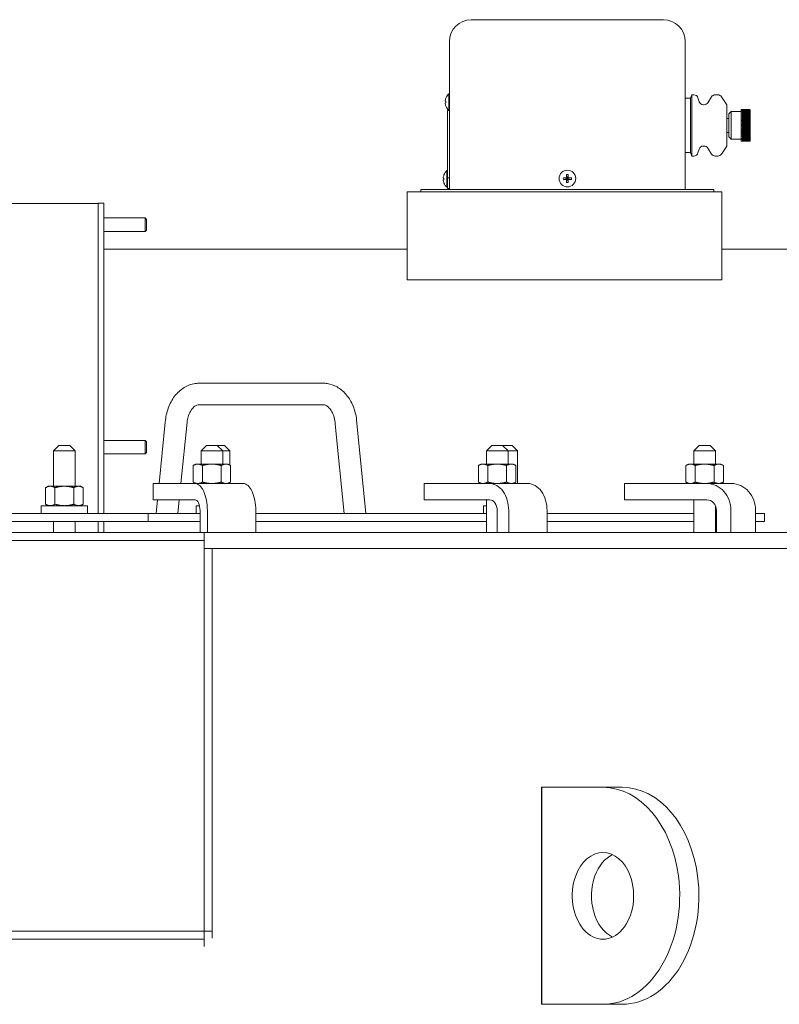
# Model space of a CAD drawing. Header units: inches. Extents: x 1 to 669, y 0 to 417.
# Tile 291 of 317: x 570 to 587, y 254 to 277. Entities that reach past the tile are written whole.
import ezdxf

# ---------------------------------------------------------------- set-up
doc = ezdxf.new("R2010")
doc.units = ezdxf.units.IN
doc.header["$LTSCALE"] = 12
doc.header["$MEASUREMENT"] = 0
doc.layers.get('0').update_dxf_attribs({"linetype": 'CONTINUOUS'})
for name, color, linetype in [('1', 7, 'CONTINUOUS'), ('FGR-Removed', 7, 'CONTINUOUS'), ('X', 1, 'CONTINUOUS')]:
    doc.layers.add(name, color=color, linetype=linetype)

msp = doc.modelspace()

# ---------------------------------------------------------------- linework, layer by layer
at = {"lineweight": 0}
for p, q in [((573.75292, 268.58582), (576.61244, 268.58582)), ((573.80213, 268.09069), (576.6573, 268.09069)), ((577.41029, 267.74136), (577.62426, 265.58826)), ((572.86155, 266.27576), (573.00236, 267.69264)), ((573.36155, 266.27576), (573.50236, 267.69264)), ((576.91997, 267.64391), (577.12426, 265.58826)), ((570.55159, 267.15076), (570.42659, 267.02576)), ((570.55159, 267.15076), (570.80159, 267.15076)), ((570.80159, 267.15076), (570.92659, 267.02576)), ((573.95, 267.15076), (573.825, 267.02576)), ((573.95, 267.15076), (574.2, 267.15076)), ((574.2, 267.15076), (574.36725, 267.15076)), ((574.2, 267.15076), (574.325, 267.02576)), ((574.36725, 267.15076), (574.49225, 267.02576)), ((580.52415, 267.15076), (580.39915, 267.02576)), ((580.52415, 267.15076), (580.77415, 267.15076)), ((580.77415, 267.15076), (580.99225, 267.15076)), ((580.77415, 267.15076), (580.89915, 267.02576)), ((580.99225, 267.15076), (581.11725, 267.02576)), ((585.30359, 267.15076), (585.17859, 267.02576)), ((585.30359, 267.15076), (585.55359, 267.15076)), ((585.55359, 267.15076), (585.67859, 267.02576)), ((570.92659, 267.02576), (570.42659, 267.02576)), ((570.42659, 266.21326), (570.42659, 267.02576)), ((570.92659, 266.21326), (570.92659, 267.02576)), ((574.325, 267.02576), (573.825, 267.02576)), ((573.825, 266.72376), (573.825, 267.02576)), ((574.49225, 267.02576), (574.325, 267.02576)), ((574.325, 266.72376), (574.325, 267.02576)), ((574.49225, 266.69937), (574.49225, 267.02576)), ((580.89915, 267.02576), (580.39915, 267.02576)), ((580.39915, 266.72376), (580.39915, 267.02576)), ((581.11725, 267.02576), (580.89915, 267.02576)), ((580.89915, 266.72376), (580.89915, 267.02576)), ((581.11725, 266.27576), (581.11725, 267.02576)), ((585.67859, 267.02576), (585.17859, 267.02576)), ((585.17859, 266.72376), (585.17859, 267.02576)), ((585.67859, 266.72376), (585.67859, 267.02576)), ((573.7, 266.72376), (573.64199, 266.69026)), ((573.64199, 266.69026), (573.64199, 266.30925)), ((573.75024, 266.72376), (573.7, 266.72376)), ((574.075, 266.72376), (573.75024, 266.72376)), ((573.85849, 266.69026), (573.85849, 266.30925)), ((574.39976, 266.72376), (574.075, 266.72376)), ((574.2915, 266.69026), (574.2915, 266.30925)), ((574.45, 266.72376), (574.39976, 266.72376)), ((574.45, 266.72376), (574.50801, 266.69026)), ((574.50801, 266.69026), (574.50801, 266.30925)), ((580.27415, 266.72376), (580.21614, 266.69026)), ((580.21614, 266.69026), (580.21614, 266.30925)), ((580.32439, 266.72376), (580.27415, 266.72376)), ((580.64915, 266.72376), (580.32439, 266.72376)), ((580.43265, 266.69026), (580.43265, 266.30925)), ((580.97391, 266.72376), (580.64915, 266.72376)), ((580.86566, 266.69026), (580.86566, 266.30925)), ((581.02415, 266.72376), (580.97391, 266.72376)), ((581.02415, 266.72376), (581.08217, 266.69026)), ((581.08217, 266.69026), (581.08217, 266.30925)), ((585.05359, 266.72376), (584.99558, 266.69026)), ((584.99558, 266.69026), (584.99558, 266.30925)), ((585.10383, 266.72376), (585.05359, 266.72376)), ((585.42859, 266.72376), (585.10383, 266.72376)), ((585.21208, 266.69026), (585.21208, 266.30925)), ((585.75335, 266.72376), (585.42859, 266.72376)), ((585.6451, 266.69026), (585.6451, 266.30925)), ((585.80359, 266.72376), (585.75335, 266.72376)), ((585.80359, 266.72376), (585.8616, 266.69026)), ((585.8616, 266.69026), (585.8616, 266.30925)), ((570.30162, 266.21326), (570.24361, 266.17976)), ((570.24361, 265.79875), (570.24361, 266.17976)), ((570.35186, 266.21326), (570.30162, 266.21326)), ((570.67662, 266.21326), (570.35186, 266.21326)), ((570.46012, 265.79875), (570.46012, 266.17976)), ((571.00138, 266.21326), (570.67662, 266.21326)), ((570.89313, 265.79875), (570.89313, 266.17976)), ((571.05162, 266.21326), (571.00138, 266.21326)), ((571.05162, 266.21326), (571.10964, 266.17976)), ((571.10964, 265.79875), (571.10964, 266.17976)), ((573.68837, 266.27576), (572.72364, 266.27576)), ((572.72364, 266.27576), (572.72364, 265.90076)), ((573.7, 266.27576), (573.64199, 266.30925)), ((573.68837, 266.27576), (574.80212, 266.27576)), ((574.45, 266.27576), (574.50801, 266.30925)), ((574.49225, 266.27576), (574.49225, 266.30015)), ((580.47238, 266.27576), (578.96977, 266.27576)), ((578.96977, 266.27576), (578.96977, 266.04508)), ((580.27415, 266.27576), (580.21614, 266.30925)), ((580.47238, 266.27576), (581.35626, 266.27576)), ((581.02415, 266.27576), (581.08217, 266.30925)), ((585.47897, 266.27576), (583.58558, 266.27576)), ((583.58558, 266.27576), (583.58558, 265.90076)), ((585.05359, 266.27576), (584.99558, 266.30925)), ((585.47897, 266.27576), (586.04646, 266.27576)), ((585.80359, 266.27576), (585.8616, 266.30925)), ((572.72364, 265.90076), (573.68837, 265.90076)), ((572.79323, 265.58826), (572.82429, 265.90076)), ((573.29323, 265.58826), (573.32429, 265.90076)), ((579.08308, 265.90076), (580.47238, 265.90076)), ((580.39915, 265.15076), (580.39915, 265.90076)), ((583.58558, 265.90076), (585.47897, 265.90076)), ((585.17859, 265.15076), (585.17859, 265.90076)), ((571.20812, 265.76526), (570.14512, 265.76526)), ((570.14512, 265.76526), (570.14512, 265.58826)), ((570.30162, 265.76526), (570.24361, 265.79875)), ((571.05162, 265.76526), (571.10964, 265.79875)), ((571.20812, 265.76526), (571.20812, 265.58826)), ((573.78926, 265.76526), (573.71075, 265.76526)), ((573.71075, 265.76526), (573.71075, 265.58826)), ((580.39915, 265.76526), (580.33575, 265.76526)), ((580.33575, 265.76526), (580.33575, 265.58826)), ((585.67859, 265.15076), (585.67859, 265.7617)), ((568.20875, 265.58826), (572.60456, 265.58826)), ((573.80186, 265.58826), (572.60456, 265.58826)), ((572.60456, 265.40076), (572.60456, 265.58826)), ((573.80186, 265.65076), (573.80186, 265.15076)), ((573.97211, 265.15076), (573.97211, 265.65076)), ((575.08587, 265.65076), (575.08587, 265.15076)), ((578.23308, 265.58826), (575.08587, 265.58826)), ((580.39915, 265.58826), (579.08308, 265.58826)), ((580.64915, 265.65076), (580.64915, 265.15076)), ((580.91432, 265.15076), (580.91432, 265.65076)), ((581.7982, 265.65076), (581.7982, 265.15076)), ((585.17859, 265.58826), (581.7982, 265.58826)), ((585.70173, 265.58826), (585.67859, 265.58826)), ((585.70173, 265.65076), (585.70173, 265.15076)), ((586.03585, 265.15076), (586.03585, 265.65076)), ((586.60334, 265.65076), (586.60334, 265.15076)), ((586.8094, 265.58826), (586.60334, 265.58826)), ((586.8094, 265.40076), (586.8094, 265.58826)), ((572.60456, 265.40076), (568.20875, 265.40076)), ((570.42659, 265.15076), (570.42659, 265.40076)), ((570.92659, 265.15076), (570.92659, 265.40076)), ((572.60456, 265.40076), (573.80186, 265.40076)), ((575.08587, 265.40076), (578.23308, 265.40076)), ((579.08308, 265.40076), (580.39915, 265.40076)), ((581.7982, 265.40076), (585.17859, 265.40076)), ((585.67859, 265.40076), (585.70173, 265.40076)), ((586.60334, 265.40076), (586.8094, 265.40076)), ((550.64625, 265.15076), (573.89625, 265.15076)), ((573.89625, 264.96326), (573.89625, 265.15076)), ((578.23308, 265.15076), (573.89625, 265.15076)), ((589.67448, 265.15076), (579.08308, 265.15076)), ((573.89625, 264.96326), (550.64625, 264.96326)), ((573.89625, 255.96326), (573.89625, 264.96326)), ((573.89625, 264.77576), (574.08375, 264.77576)), ((574.08375, 264.77576), (574.08375, 255.96326)), ((574.08375, 264.77576), (578.23308, 264.77576)), ((579.08308, 264.77576), (589.67448, 264.77576)), ((550.64625, 255.96326), (573.89625, 255.96326)), ((573.89625, 255.96326), (574.08375, 255.96326)), ((573.89625, 255.77577), (573.89625, 255.96326)), ((574.08375, 255.96326), (574.08375, 255.7962)), ((573.89625, 255.77577), (550.64625, 255.77577)), ((573.89625, 255.60949), (573.89625, 255.77577)), ((581.67124, 254.27576), (583.0867, 254.27576)), ((583.52864, 254.27576), (583.0867, 254.27576))]:
    msp.add_line(p, q, dxfattribs=at)
msp.add_line((581.67124, 257.23258), (581.67124, 254.27576))
for centre, major_axis, ratio, start_param, end_param in [((573.77753, 268.33826), (-0.04874, 0.2452), 0.70022527, -0.13828485, -0.10326615), ((573.77753, 268.33826), (0.04874, -0.2452), 0.70022527, -0.20852437, -0.13828485), ((577.16513, 267.69264), (0.24501, 0.04968), 0.19490504, -0.01974916, -0.01600006), ((577.16513, 267.69264), (-0.24501, -0.04968), 0.19490504, -0.02571614, -0.01974916), ((573.68837, 265.65076), (0, 0.625), 0.4539905, -1.57079633, 0), ((580.47238, 265.65076), (0, 0.625), 0.70710678, -1.57079633, 0), ((585.47897, 265.65076), (0, 0.625), 0.89100652, -1.57079633, 0), ((583.52864, 256.77576), (0, 1), 0.70710678, 1.09637249, 2.82376895), ((583.0867, 256.77576), (0, -2.5), 0.70710678, 0, 1.75455922)]:
    msp.add_ellipse(centre, major_axis=major_axis, ratio=ratio, start_param=start_param, end_param=end_param, dxfattribs=at)
at = {"lineweight": 0, "extrusion": (3.91276e-16, -1.1819e-31, -1)}
msp.add_ellipse((574.80212, 265.65076), major_axis=(0, 0.625), ratio=0.4539905, start_param=0, end_param=1.57079633, dxfattribs=at)
at = {"lineweight": 0, "extrusion": (2.51215e-16, 2.9573e-33, -1)}
msp.add_ellipse((581.35626, 265.65076), major_axis=(0, 0.625), ratio=0.70710678, start_param=0, end_param=1.57079633, dxfattribs=at)
at = {"lineweight": 0, "extrusion": (2.99048e-16, -4.90945e-32, -1)}
msp.add_ellipse((586.04646, 265.65076), major_axis=(0, 0.625), ratio=0.89100652, start_param=0, end_param=1.57079633, dxfattribs=at)
at = {"lineweight": 0, "extrusion": (2.44548e-16, -2.45647e-32, -1)}
msp.add_ellipse((573.68837, 265.65076), major_axis=(0, 0.25), ratio=0.4539905, start_param=0, end_param=1.57079633, dxfattribs=at)
at = {"lineweight": 0, "extrusion": (3.14018e-16, -5.79331e-32, -1)}
msp.add_ellipse((580.47238, 265.65076), major_axis=(0, 0.25), ratio=0.70710678, start_param=0, end_param=1.57079633, dxfattribs=at)
at = {"lineweight": 0, "extrusion": (2.49206e-16, 1.74427e-34, -1)}
msp.add_ellipse((585.47897, 265.65076), major_axis=(0, 0.25), ratio=0.89100652, start_param=0, end_param=1.57079633, dxfattribs=at)
at = {"lineweight": 0, "extrusion": (3.14018e-16, -1.40987e-33, -1)}
msp.add_ellipse((583.0867, 256.77576), major_axis=(0, -1), ratio=0.70710678, start_param=4.23796514, end_param=8.32840548, dxfattribs=at)
at = {"lineweight": 0, "extrusion": (2.51215e-16, 0, -1)}
msp.add_ellipse((583.52864, 256.77576), major_axis=(0, 2.5), ratio=0.70710678, start_param=1.38703343, end_param=3.14159265, dxfattribs=at)
at = {"lineweight": 0}
for points, knots in [([(573.00236, 267.69264), (573.01113, 267.80195), (573.03413, 267.91077), (573.10606, 268.11146), (573.1561, 268.20587), (573.27853, 268.36725), (573.35279, 268.43649), (573.51352, 268.53537), (573.60165, 268.56797), (573.70957, 268.583), (573.72815, 268.58476), (573.74675, 268.58567)], [0, 0, 0, 0, 0.32967676, 0.32967676, 0.6615162, 0.6615162, 0.99330168, 0.99330168, 1.30864488, 1.30864488, 1.37373518, 1.37373518, 1.37373518, 1.37373518]), ([(576.60919, 268.58567), (576.61944, 268.58618), (576.6297, 268.58643), (576.6708, 268.58643), (576.7017, 268.58414), (576.81165, 268.56777), (576.88982, 268.54018), (577.03294, 268.45895), (577.09941, 268.40401), (577.21896, 268.26947), (577.27188, 268.18639), (577.35619, 268.001), (577.38718, 267.89536), (577.40634, 267.77225), (577.40844, 267.75692), (577.41027, 267.74155)], [0, 0, 0, 0, 0.03586469, 0.03586469, 0.14364348, 0.14364348, 0.42391221, 0.42391221, 0.70950971, 0.70950971, 1.0207974, 1.0207974, 1.35075024, 1.35075024, 1.39741351, 1.39741351, 1.39741351, 1.39741351]), ([(573.78966, 268.0913), (573.76971, 268.09325), (573.75063, 268.091), (573.70828, 268.07449), (573.68598, 268.06152), (573.63516, 268.01696), (573.60584, 267.98143), (573.56011, 267.90111), (573.54174, 267.85825), (573.51643, 267.77448), (573.50775, 267.73397), (573.50236, 267.69264)], [0, 0, 0, 0, 0.190178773, 0.190178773, 0.349455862, 0.349455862, 0.537876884, 0.537876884, 0.693052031, 0.693052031, 0.819877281, 0.819877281, 0.819877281, 0.819877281]), ([(576.91995, 267.6442), (576.91628, 267.69746), (576.90716, 267.75043), (576.87997, 267.84723), (576.86155, 267.89236), (576.82002, 267.96789), (576.79652, 267.99953), (576.75044, 268.04706), (576.72752, 268.06362), (576.6867, 268.0848), (576.66874, 268.08968), (576.6521, 268.0913)], [0, 0, 0, 0, 0.160805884, 0.160805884, 0.321053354, 0.321053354, 0.477551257, 0.477551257, 0.632594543, 0.632594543, 0.791232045, 0.791232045, 0.791232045, 0.791232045])]:
    msp.add_open_spline(points, degree=3, knots=knots, dxfattribs=at)
for points in [[(573.75024, 266.72376), (573.7, 266.72376), (573.64199, 266.69026)], [(573.85849, 266.69026), (573.80048, 266.72376), (573.75024, 266.72376)], [(574.075, 266.72376), (573.97452, 266.72376), (573.85849, 266.69026)], [(574.2915, 266.69026), (574.17548, 266.72376), (574.075, 266.72376)], [(574.39976, 266.72376), (574.34952, 266.72376), (574.2915, 266.69026)], [(574.50801, 266.69026), (574.45, 266.72376), (574.39976, 266.72376)], [(580.32439, 266.72376), (580.27415, 266.72376), (580.21614, 266.69026)], [(580.43265, 266.69026), (580.37463, 266.72376), (580.32439, 266.72376)], [(580.64915, 266.72376), (580.54867, 266.72376), (580.43265, 266.69026)], [(580.86566, 266.69026), (580.74963, 266.72376), (580.64915, 266.72376)], [(580.97391, 266.72376), (580.92367, 266.72376), (580.86566, 266.69026)], [(581.08217, 266.69026), (581.02415, 266.72376), (580.97391, 266.72376)], [(585.10383, 266.72376), (585.05359, 266.72376), (584.99558, 266.69026)], [(585.21208, 266.69026), (585.15407, 266.72376), (585.10383, 266.72376)], [(585.42859, 266.72376), (585.32811, 266.72376), (585.21208, 266.69026)], [(585.6451, 266.69026), (585.52907, 266.72376), (585.42859, 266.72376)], [(585.75335, 266.72376), (585.70311, 266.72376), (585.6451, 266.69026)], [(585.8616, 266.69026), (585.80359, 266.72376), (585.75335, 266.72376)], [(570.35186, 266.21326), (570.30162, 266.21326), (570.24361, 266.17976)], [(570.46012, 266.17976), (570.40211, 266.21326), (570.35186, 266.21326)], [(570.67662, 266.21326), (570.57614, 266.21326), (570.46012, 266.17976)], [(570.89313, 266.17976), (570.77711, 266.21326), (570.67662, 266.21326)], [(571.00138, 266.21326), (570.95114, 266.21326), (570.89313, 266.17976)], [(571.10964, 266.17976), (571.05162, 266.21326), (571.00138, 266.21326)], [(573.64199, 266.30925), (573.7, 266.27576), (573.75024, 266.27576)], [(573.75024, 266.27576), (573.80048, 266.27576), (573.85849, 266.30925)], [(573.85849, 266.30925), (573.97452, 266.27576), (574.075, 266.27576)], [(574.075, 266.27576), (574.17548, 266.27576), (574.2915, 266.30925)], [(574.2915, 266.30925), (574.34952, 266.27576), (574.39976, 266.27576)], [(574.39976, 266.27576), (574.45, 266.27576), (574.50801, 266.30925)], [(580.21614, 266.30925), (580.27415, 266.27576), (580.32439, 266.27576)], [(580.32439, 266.27576), (580.37463, 266.27576), (580.43265, 266.30925)], [(580.43265, 266.30925), (580.54867, 266.27576), (580.64915, 266.27576)], [(580.64915, 266.27576), (580.74963, 266.27576), (580.86566, 266.30925)], [(580.86566, 266.30925), (580.92367, 266.27576), (580.97391, 266.27576)], [(580.97391, 266.27576), (581.02415, 266.27576), (581.08217, 266.30925)], [(584.99558, 266.30925), (585.05359, 266.27576), (585.10383, 266.27576)], [(585.10383, 266.27576), (585.15407, 266.27576), (585.21208, 266.30925)], [(585.21208, 266.30925), (585.32811, 266.27576), (585.42859, 266.27576)], [(585.42859, 266.27576), (585.52907, 266.27576), (585.6451, 266.30925)], [(585.6451, 266.30925), (585.70311, 266.27576), (585.75335, 266.27576)], [(585.75335, 266.27576), (585.80359, 266.27576), (585.8616, 266.30925)], [(570.24361, 265.79875), (570.30162, 265.76526), (570.35186, 265.76526)], [(570.35186, 265.76526), (570.40211, 265.76526), (570.46012, 265.79875)], [(570.46012, 265.79875), (570.57614, 265.76526), (570.67662, 265.76526)], [(570.67662, 265.76526), (570.77711, 265.76526), (570.89313, 265.79875)], [(570.89313, 265.79875), (570.95114, 265.76526), (571.00138, 265.76526)], [(571.00138, 265.76526), (571.05162, 265.76526), (571.10964, 265.79875)]]:
    msp.add_rational_spline(points, [1, 1.0379548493, 1], degree=2, dxfattribs=at)
at = {"layer": '1', "lineweight": 0}
for p, q in [((578.96977, 266.04508), (578.96977, 265.90076)), ((578.96977, 265.90076), (579.08308, 265.90076)), ((579.08308, 265.58826), (578.23308, 265.58826)), ((578.23308, 265.40076), (579.08308, 265.40076)), ((579.08308, 265.15076), (578.23308, 265.15076)), ((578.23308, 264.77576), (579.08308, 264.77576))]:
    msp.add_line(p, q, dxfattribs=at)
at = {"layer": 'FGR-Removed', "lineweight": 0}
for p, q in [((583.0867, 259.27576), (581.67124, 259.27576)), ((583.52864, 259.27576), (583.0867, 259.27576)), ((583.0867, 259.27576), (583.52864, 259.27576))]:
    msp.add_line(p, q, dxfattribs=at)
at = {"layer": 'FGR-Removed'}
msp.add_line((581.67124, 259.27576), (581.67124, 257.23258), dxfattribs=at)
at = {"layer": 'FGR-Removed', "lineweight": 0}
for centre, major_axis, start_param, end_param in [((583.0867, 256.77576), (0, -2.5), 1.75455922, 3.14159265), ((583.0867, 256.77576), (0, -1), 2.04522017, 4.23796514), ((583.52864, 256.77576), (0, 1), 0.3178237, 1.09637249)]:
    msp.add_ellipse(centre, major_axis=major_axis, ratio=0.70710678, start_param=start_param, end_param=end_param, dxfattribs=at)
at = {"layer": 'FGR-Removed', "lineweight": 0, "extrusion": (2.51215e-16, 0, -1)}
msp.add_ellipse((583.52864, 256.77576), major_axis=(0, 2.5), ratio=0.70710678, start_param=0, end_param=1.38703343, dxfattribs=at)
at = {"layer": 'FGR-Removed', "lineweight": 0, "extrusion": (3.14018e-16, -1.40987e-33, -1)}
msp.add_ellipse((583.0867, 256.77576), major_axis=(0, -1), ratio=0.70710678, start_param=2.04522017, end_param=4.23796514, dxfattribs=at)
at = {"layer": 'FGR-Removed', "lineweight": 0, "extrusion": (-3.22824e-16, 1.66579e-17, -1)}
msp.add_ellipse((583.52864, 256.77576), major_axis=(0, -1), ratio=0.70710678, start_param=2.04522017, end_param=2.82376895, dxfattribs=at)
at = {"layer": 'X', "lineweight": 0}
for p, q in [((580.05125, 276.96326), (584.48125, 276.96326)), ((579.55125, 273.05326), (579.55125, 276.46326)), ((584.98125, 276.46326), (584.98125, 273.05326)), ((579.53696, 275.25526), (579.53696, 274.87126)), ((579.55125, 275.25526), (579.53696, 275.25526)), ((585.10625, 275.15216), (585.13626, 275.23216)), ((585.13626, 274.52716), (585.13626, 275.23216)), ((585.13626, 275.23216), (585.18057, 275.23216)), ((585.67388, 275.23216), (585.73447, 275.23216)), ((579.45088, 275.08362), (579.46756, 275.08221)), ((579.46756, 275.04431), (579.45088, 275.0429)), ((579.46756, 275.15604), (579.46698, 275.1565)), ((584.98125, 275.15216), (585.10625, 275.15216)), ((585.10625, 274.52716), (585.10625, 275.15216)), ((585.30386, 275.07361), (585.27595, 275.1622)), ((585.39924, 275.00366), (585.41878, 275.00366)), ((585.50317, 275.05001), (585.58949, 275.1858)), ((585.93772, 275.00366), (585.81822, 275.18681)), ((585.93772, 274.05066), (585.93772, 275.00366)), ((579.46698, 274.97001), (579.46756, 274.97048)), ((579.50625, 274.86774), (579.50625, 274.68024)), ((579.50625, 274.86774), (579.55094, 274.86774)), ((579.55125, 274.87126), (579.53696, 274.87126)), ((579.55125, 274.87099), (579.55024, 274.87053)), ((579.55117, 274.80224), (579.55125, 274.80224)), ((585.98825, 274.79145), (586.04095, 274.84416)), ((585.98825, 274.52716), (585.98825, 274.79145)), ((586.04095, 274.52716), (586.04095, 274.84416)), ((586.04095, 274.84416), (586.27325, 274.84416)), ((586.27325, 274.52716), (586.27325, 274.89366)), ((586.27325, 274.89366), (586.29375, 274.89366)), ((586.29375, 274.89362), (586.29375, 274.89366)), ((586.29375, 274.89362), (586.45625, 274.89362)), ((586.29375, 274.8921), (586.29375, 274.89289)), ((586.45625, 274.89289), (586.29375, 274.89289)), ((586.29375, 274.8921), (586.45625, 274.8921)), ((586.29375, 274.88989), (586.29375, 274.88833)), ((586.45625, 274.88989), (586.29375, 274.88989)), ((586.29375, 274.88833), (586.45625, 274.88833)), ((586.29375, 274.88233), (586.29375, 274.88467)), ((586.45625, 274.88467), (586.29375, 274.88467)), ((586.29375, 274.88233), (586.45625, 274.88233)), ((586.29375, 274.87414), (586.29375, 274.87723)), ((586.45625, 274.87723), (586.29375, 274.87723)), ((586.29375, 274.87414), (586.45625, 274.87414)), ((586.29375, 274.86764), (586.29375, 274.86382)), ((586.45625, 274.86764), (586.29375, 274.86764)), ((586.29375, 274.86382), (586.45625, 274.86382)), ((586.29375, 274.85141), (586.29375, 274.85595)), ((586.45625, 274.85595), (586.29375, 274.85595)), ((586.29375, 274.85141), (586.45625, 274.85141)), ((586.29375, 274.83701), (586.29375, 274.84223)), ((586.45625, 274.84223), (586.29375, 274.84223)), ((586.29375, 274.83701), (586.45625, 274.83701)), ((586.29375, 274.8207), (586.29375, 274.82657)), ((586.45625, 274.82657), (586.29375, 274.82657)), ((586.29375, 274.8207), (586.45625, 274.8207)), ((586.29375, 274.80257), (586.29375, 274.80907)), ((586.45625, 274.80907), (586.29375, 274.80907)), ((586.29375, 274.80257), (586.45625, 274.80257)), ((586.29375, 274.78275), (586.29375, 274.78982)), ((586.45625, 274.78982), (586.29375, 274.78982)), ((586.29375, 274.78275), (586.45625, 274.78275)), ((586.29375, 274.76896), (586.29375, 274.76136)), ((586.45625, 274.76896), (586.29375, 274.76896)), ((586.29375, 274.76136), (586.45625, 274.76136)), ((586.29375, 274.74661), (586.29375, 274.73852)), ((586.45625, 274.74661), (586.29375, 274.74661)), ((586.46294, 274.76076), (586.47796, 274.76076)), ((586.46739, 274.7809), (586.47796, 274.7809)), ((586.46993, 274.79947), (586.47796, 274.79947)), ((586.47171, 274.81636), (586.47796, 274.81636)), ((586.47305, 274.83147), (586.47796, 274.83147)), ((586.47412, 274.84471), (586.47796, 274.84471)), ((586.47501, 274.85598), (586.47796, 274.85598)), ((586.47576, 274.86523), (586.47796, 274.86523)), ((586.47641, 274.87239), (586.47796, 274.87239)), ((586.47698, 274.87743), (586.47796, 274.87743)), ((586.4775, 274.8803), (586.47796, 274.8803)), ((586.47798, 274.881), (586.47796, 274.881)), ((586.48125, 274.18566), (586.48125, 274.86866)), ((579.50625, 274.68024), (579.50625, 273.51037)), ((585.10625, 273.90216), (585.10625, 274.52716)), ((585.13626, 273.82216), (585.13626, 274.52716)), ((585.93772, 274.68957), (585.98825, 274.68957)), ((585.98825, 274.26287), (585.98825, 274.52716)), ((586.04095, 274.21016), (586.04095, 274.52716)), ((586.27325, 274.16066), (586.27325, 274.52716)), ((586.29375, 274.73919), (586.47796, 274.73919)), ((586.29375, 274.73852), (586.45625, 274.73852)), ((586.29375, 274.7229), (586.29375, 274.71437)), ((586.45625, 274.7229), (586.29375, 274.7229)), ((586.29375, 274.7163), (586.47796, 274.7163)), ((586.29375, 274.71437), (586.45625, 274.71437)), ((586.29375, 274.69799), (586.29375, 274.68908)), ((586.45625, 274.69799), (586.29375, 274.69799)), ((586.29375, 274.69226), (586.47796, 274.69226)), ((586.29375, 274.68908), (586.45625, 274.68908)), ((586.29375, 274.67202), (586.29375, 274.66278)), ((586.45625, 274.67202), (586.29375, 274.67202)), ((586.29375, 274.66719), (586.47796, 274.66719)), ((586.29375, 274.66278), (586.45625, 274.66278)), ((586.29375, 274.64516), (586.29375, 274.63565)), ((586.45625, 274.64516), (586.29375, 274.64516)), ((586.29375, 274.64126), (586.47796, 274.64126)), ((586.29375, 274.63565), (586.45625, 274.63565)), ((586.29375, 274.61757), (586.29375, 274.60785)), ((586.45625, 274.61757), (586.29375, 274.61757)), ((586.29375, 274.61462), (586.47796, 274.61462)), ((586.29375, 274.60785), (586.45625, 274.60785)), ((586.29375, 274.58942), (586.29375, 274.57955)), ((586.45625, 274.58942), (586.29375, 274.58942)), ((586.29375, 274.58745), (586.47796, 274.58745)), ((586.29375, 274.57955), (586.45625, 274.57955)), ((586.29375, 274.5609), (586.29375, 274.55093)), ((586.45625, 274.5609), (586.29375, 274.5609)), ((586.29375, 274.55991), (586.47796, 274.55991)), ((586.29375, 274.55093), (586.45625, 274.55093)), ((586.29375, 274.53216), (586.29375, 274.52716)), ((586.45625, 274.53216), (586.29375, 274.53216)), ((586.29375, 274.52716), (586.29375, 274.52216)), ((586.29375, 274.52216), (586.45625, 274.52216)), ((586.47796, 274.53216), (586.45625, 274.53216)), ((586.45625, 274.52216), (586.47796, 274.52216)), ((585.93772, 274.36475), (585.98825, 274.36475)), ((586.29375, 274.50339), (586.29375, 274.49342)), ((586.45625, 274.50339), (586.29375, 274.50339)), ((586.29375, 274.49441), (586.47796, 274.49441)), ((586.29375, 274.49342), (586.45625, 274.49342)), ((586.29375, 274.47477), (586.29375, 274.46489)), ((586.45625, 274.47477), (586.29375, 274.47477)), ((586.29375, 274.46687), (586.47796, 274.46687)), ((586.29375, 274.46489), (586.45625, 274.46489)), ((586.29375, 274.44647), (586.29375, 274.43675)), ((586.45625, 274.44647), (586.29375, 274.44647)), ((586.29375, 274.43969), (586.47796, 274.43969)), ((586.29375, 274.43675), (586.45625, 274.43675)), ((586.29375, 274.41867), (586.29375, 274.40916)), ((586.45625, 274.41867), (586.29375, 274.41867)), ((586.29375, 274.41306), (586.47796, 274.41306)), ((586.29375, 274.40916), (586.45625, 274.40916)), ((586.29375, 274.39154), (586.29375, 274.3823)), ((586.45625, 274.39154), (586.29375, 274.39154)), ((586.29375, 274.38713), (586.47796, 274.38713)), ((586.29375, 274.3823), (586.45625, 274.3823)), ((586.29375, 274.35633), (586.29375, 274.36524)), ((586.45625, 274.36524), (586.29375, 274.36524)), ((586.29375, 274.36206), (586.47796, 274.36206)), ((586.29375, 274.35633), (586.45625, 274.35633)), ((586.29375, 274.33994), (586.29375, 274.33142)), ((586.45625, 274.33994), (586.29375, 274.33994)), ((586.29375, 274.33801), (586.47796, 274.33801)), ((586.29375, 274.33142), (586.45625, 274.33142)), ((586.29375, 274.3158), (586.29375, 274.30771)), ((586.45625, 274.3158), (586.29375, 274.3158)), ((586.29375, 274.31513), (586.47796, 274.31513)), ((586.29375, 274.30771), (586.45625, 274.30771)), ((586.29375, 274.28536), (586.29375, 274.29296)), ((586.45625, 274.29296), (586.29375, 274.29296)), ((586.46294, 274.29355), (586.47796, 274.29355)), ((585.98825, 274.26287), (586.04095, 274.21016)), ((586.04095, 274.21016), (586.27325, 274.21016)), ((586.27325, 274.16066), (586.29375, 274.16066)), ((586.29375, 274.28536), (586.45625, 274.28536)), ((586.29375, 274.26449), (586.29375, 274.27156)), ((586.45625, 274.27156), (586.29375, 274.27156)), ((586.29375, 274.26449), (586.45625, 274.26449)), ((586.29375, 274.24525), (586.29375, 274.25174)), ((586.45625, 274.25174), (586.29375, 274.25174)), ((586.29375, 274.24525), (586.45625, 274.24525)), ((586.29375, 274.23362), (586.29375, 274.22774)), ((586.45625, 274.23362), (586.29375, 274.23362)), ((586.29375, 274.22774), (586.45625, 274.22774)), ((586.29375, 274.21208), (586.29375, 274.21731)), ((586.45625, 274.21731), (586.29375, 274.21731)), ((586.29375, 274.21208), (586.45625, 274.21208)), ((586.29375, 274.19836), (586.29375, 274.2029)), ((586.45625, 274.2029), (586.29375, 274.2029)), ((586.29375, 274.19836), (586.45625, 274.19836)), ((586.29375, 274.1905), (586.29375, 274.18667)), ((586.45625, 274.1905), (586.29375, 274.1905)), ((586.29375, 274.18667), (586.45625, 274.18667)), ((586.29375, 274.18017), (586.29375, 274.17708)), ((586.45625, 274.18017), (586.29375, 274.18017)), ((586.29375, 274.17708), (586.45625, 274.17708)), ((586.29375, 274.17198), (586.29375, 274.16965)), ((586.45625, 274.17198), (586.29375, 274.17198)), ((586.29375, 274.16965), (586.45625, 274.16965)), ((586.29375, 274.16599), (586.29375, 274.16442)), ((586.45625, 274.16599), (586.29375, 274.16599)), ((586.29375, 274.16442), (586.45625, 274.16442)), ((586.29375, 274.16143), (586.29375, 274.16221)), ((586.45625, 274.16221), (586.29375, 274.16221)), ((586.29375, 274.16143), (586.45625, 274.16143)), ((586.29375, 274.16066), (586.29375, 274.16069)), ((586.29375, 274.16069), (586.45625, 274.16069)), ((586.46739, 274.27342), (586.47796, 274.27342)), ((586.46993, 274.25485), (586.47796, 274.25485)), ((586.47171, 274.23795), (586.47796, 274.23795)), ((586.47305, 274.22284), (586.47796, 274.22284)), ((586.47412, 274.20961), (586.47796, 274.20961)), ((586.47501, 274.19833), (586.47796, 274.19833)), ((586.47576, 274.18909), (586.47796, 274.18909)), ((586.47641, 274.18192), (586.47796, 274.18192)), ((586.47698, 274.17689), (586.47796, 274.17689)), ((586.4775, 274.17401), (586.47796, 274.17401)), ((586.47796, 274.17331), (586.47798, 274.17331)), ((584.98125, 273.90216), (585.10625, 273.90216)), ((585.10625, 273.90216), (585.13626, 273.82216)), ((585.30386, 273.9807), (585.27595, 273.89211)), ((585.39924, 274.05066), (585.41878, 274.05066)), ((585.50317, 274.0043), (585.58949, 273.86851)), ((585.93772, 274.05066), (585.81822, 273.86751)), ((585.13626, 273.82216), (585.18057, 273.82216)), ((585.67388, 273.82216), (585.73447, 273.82216)), ((579.42256, 273.38604), (579.42198, 273.3865)), ((579.49196, 273.48526), (579.49196, 273.10126)), ((579.50625, 273.48526), (579.49196, 273.48526)), ((579.50625, 273.51037), (579.50625, 273.32287)), ((582.2473, 273.39604), (582.256, 273.31351)), ((582.28519, 273.39604), (582.2765, 273.31351)), ((579.40588, 273.31362), (579.42256, 273.31221)), ((579.42256, 273.27431), (579.40588, 273.2729)), ((579.42198, 273.20001), (579.42256, 273.20048)), ((579.50625, 273.32287), (579.50625, 273.07156)), ((579.55125, 273.32287), (579.50625, 273.32287)), ((582.17346, 273.32221), (582.256, 273.31351)), ((582.17346, 273.28431), (582.256, 273.29301)), ((582.24588, 273.32362), (582.256, 273.31351)), ((582.256, 273.29301), (582.24588, 273.2829)), ((582.2473, 273.21048), (582.256, 273.29301)), ((582.2765, 273.31351), (582.256, 273.31351)), ((582.256, 273.29301), (582.256, 273.31351)), ((582.256, 273.29301), (582.2765, 273.29301)), ((582.2765, 273.31351), (582.28661, 273.32362)), ((582.35903, 273.32221), (582.2765, 273.31351)), ((582.2765, 273.31351), (582.2765, 273.29301)), ((582.28661, 273.2829), (582.2765, 273.29301)), ((582.28519, 273.21048), (582.2765, 273.29301)), ((582.35903, 273.28431), (582.2765, 273.29301)), ((585.82875, 272.99326), (578.57875, 272.99326)), ((578.57875, 272.99326), (578.57875, 272.82826)), ((579.14125, 273.05326), (578.89125, 273.05326)), ((578.89125, 272.99326), (578.89125, 273.05326)), ((579.14125, 273.05326), (585.39125, 273.05326)), ((579.50625, 273.10126), (579.49196, 273.10126)), ((579.55125, 273.07156), (579.50625, 273.07156)), ((585.64125, 273.05326), (585.39125, 273.05326)), ((585.64125, 273.05326), (585.64125, 272.99326)), ((585.82875, 272.99326), (585.82875, 272.82826)), ((571.45175, 272.72576), (562.27125, 272.72576)), ((571.45175, 272.72576), (571.45175, 265.58826)), ((571.45175, 272.72576), (571.45325, 272.72576)), ((571.45325, 272.73826), (571.45325, 272.72576)), ((571.58775, 272.73826), (571.45325, 272.73826)), ((571.45325, 272.72576), (571.45325, 272.66596)), ((571.58775, 272.73826), (571.58775, 265.58826)), ((578.57875, 270.96726), (578.57875, 272.82826)), ((585.82875, 270.96726), (585.82875, 272.82826)), ((571.45175, 272.66596), (571.45325, 272.66596)), ((571.45325, 272.64576), (571.45175, 272.64576)), ((571.45325, 272.66596), (571.45325, 272.64576)), ((571.45325, 272.64576), (571.45325, 265.58826)), ((572.5357, 272.39451), (571.58775, 272.39451)), ((572.5357, 272.39451), (572.5357, 272.08201)), ((572.56875, 272.36146), (572.5357, 272.39451)), ((572.56875, 272.36146), (572.56875, 272.11506)), ((572.5357, 272.08201), (571.58775, 272.08201)), ((572.56875, 272.11506), (572.5357, 272.08201)), ((578.57875, 271.67306), (571.58775, 271.67306)), ((593.13875, 271.67306), (585.82875, 271.67306)), ((585.82875, 270.96726), (578.57875, 270.96726)), ((572.5357, 267.26951), (571.58775, 267.26951)), ((572.5357, 267.26951), (572.5357, 266.95701)), ((572.56875, 267.23646), (572.5357, 267.26951)), ((572.56875, 267.23646), (572.56875, 266.99006)), ((572.5357, 266.95701), (571.58775, 266.95701)), ((572.56875, 266.99006), (572.5357, 266.95701)), ((571.45175, 265.40076), (571.45175, 265.15076)), ((571.45325, 265.40076), (571.45325, 265.15076)), ((571.58775, 265.40076), (571.58775, 265.15076))]:
    msp.add_line(p, q, dxfattribs=at)
msp.add_circle((582.26625, 273.30326), 0.192, dxfattribs=at)
for centre, radius, start, end in [((580.05125, 276.46326), 0.5, 90, 180), ((584.48125, 276.46326), 0.5, 360, 90), ((579.70325, 275.06326), 0.254, 130.895446, 158.462474), ((585.18057, 275.13216), 0.1, 17.485039, 90), ((585.67388, 275.13216), 0.1, 90, 147.557974), ((585.73447, 275.13216), 0.1, 33.125424, 90), ((585.39924, 275.10366), 0.1, 197.485039, 270), ((585.41878, 275.10366), 0.1, 270, 327.557974), ((579.70325, 275.06326), 0.254, 201.537526, 229.104554), ((579.58125, 274.80224), 0.075, 114.422667, 119.151664), ((586.45624, 274.86862), 0.025, 29.67996, 89.999035), ((586.45625, 274.86866), 0.025, 0, 29.590649), ((585.856, 274.52716), 0.62198, 359.539403, 0.460597), ((586.45624, 274.18569), 0.025, 270.000965, 330.32004), ((586.45625, 274.18566), 0.025, 330.409351, 360), ((585.18057, 273.92216), 0.1, 270, 342.514961), ((585.39924, 273.95066), 0.1, 90, 162.514961), ((585.41878, 273.95066), 0.1, 32.442026, 90), ((585.67388, 273.92216), 0.1, 212.442026, 270), ((585.73447, 273.92216), 0.1, 270, 326.874576), ((579.65825, 273.29326), 0.254, 130.895446, 158.462474), ((579.65825, 273.29326), 0.254, 201.537526, 229.104554)]:
    msp.add_arc(centre, radius, start, end, dxfattribs=at)
at = {"layer": 'X', "lineweight": 0, "extrusion": (2.47534e-16, -1.37462e-19, -1)}
for centre in [(579.70316, 275.06326), (579.65816, 273.29326)]:
    msp.add_ellipse(centre, major_axis=(0, 0.254), ratio=0.99643124, start_param=-1.49054704, end_param=-1.19685708, dxfattribs=at)
at = {"layer": 'X', "lineweight": 0, "extrusion": (2.49485e-16, 2.17222e-18, -1)}
for centre in [(579.70316, 275.06326), (579.65816, 273.29326)]:
    msp.add_ellipse(centre, major_axis=(0, 0.254), ratio=0.99643124, start_param=-1.94473558, end_param=-1.65104562, dxfattribs=at)
at = {"layer": 'X', "lineweight": 0}
for centre, major_axis, ratio, start_param, end_param in [((579.65605, 275.06326), (0, -0.24257), 0.77945276, -1.64899168, -1.49260097), ((586.45624, 274.86718), (-0.025, 0), 0.99691733, -2.62357965, -1.57081317), ((586.45624, 274.86364), (-0.025, 0), 0.98768834, -2.62357965, -1.57081317), ((586.45624, 274.85802), (-0.025, 0), 0.97236992, -2.62357965, -1.57081317), ((586.45624, 274.85037), (-0.025, 0), 0.95105652, -2.62357965, -1.57081317), ((586.45624, 274.84072), (-0.025, 0), 0.92387953, -2.62357965, -1.57081317), ((586.45624, 274.82914), (-0.025, 0), 0.89100652, -2.62357965, -1.57081317), ((586.45624, 274.81569), (-0.025, 0), 0.85264016, -2.62357965, -1.57081317), ((586.45624, 274.80047), (-0.025, 0), 0.80901699, -2.62357965, -1.57081317), ((586.45624, 274.78356), (-0.025, 0), 0.76040597, -2.62357965, -1.57081317), ((586.45624, 274.76508), (-0.025, 0), 0.70710678, -2.62357965, -1.57081317), ((586.45624, 274.74512), (-0.025, 0), 0.64944805, -2.62357965, -1.57081317), ((585.85624, 274.88033), (0.62174, -0.00042), 0.07845908, -0.00798935, 0.00809463), ((585.85624, 274.87706), (0.62174, -0.00042), 0.15643443, -0.00793605, 0.00814792), ((585.85624, 274.87163), (0.62174, -0.00043), 0.23344531, -0.00788141, 0.00820257), ((585.85624, 274.86408), (0.62174, -0.00044), 0.30901693, -0.00782466, 0.00825931), ((585.85624, 274.85445), (0.62174, -0.00045), 0.38268335, -0.00776494, 0.00831904), ((585.85624, 274.84281), (0.62174, -0.00047), 0.4539904, -0.00770119, 0.00838279), ((585.85624, 274.82922), (0.62174, -0.00049), 0.52249845, -0.00763211, 0.00845186), ((585.85624, 274.81376), (0.62174, -0.00051), 0.58778512, -0.00755604, 0.00852794), ((585.85624, 274.79654), (0.62174, -0.00055), 0.6494479, -0.00747073, 0.00861325), ((585.85624, 274.77766), (0.62174, -0.00059), 0.70710662, -0.00737313, 0.00871084), ((585.85624, 274.75723), (0.62174, -0.00064), 0.7604058, -0.00725886, 0.00882512), ((586.45624, 274.72382), (-0.025, 0), 0.58778525, -2.62357965, -1.57081317), ((586.45624, 274.70131), (-0.025, 0), 0.52249856, -2.62357965, -1.57081317), ((586.45624, 274.67773), (-0.025, 0), 0.4539905, -2.62357965, -1.57081317), ((586.45624, 274.65321), (-0.025, 0), 0.38268343, -2.62357965, -1.57081317), ((586.45624, 274.62792), (-0.025, 0), 0.30901699, -2.62357965, -1.57081317), ((586.45624, 274.60201), (-0.025, 0), 0.23344536, -2.62357965, -1.57081317), ((586.45624, 274.57564), (-0.025, 0), 0.15643447, -2.62357965, -1.57081317), ((586.45624, 274.54896), (-0.025, 0), 0.0784591, -2.62357965, -1.57081317), ((585.85624, 274.73539), (0.62174, -0.00071), 0.80901681, -0.00712139, 0.00896259), ((585.85624, 274.71226), (0.62174, -0.0008), 0.85263997, -0.00695051, 0.00913346), ((585.85624, 274.68799), (0.62174, -0.00092), 0.89100632, -0.00672928, 0.00935469), ((585.85624, 274.66273), (0.62174, -0.00109), 0.92387933, -0.00642723, 0.00965675), ((585.85624, 274.63663), (0.62174, -0.00135), 0.9510563, -0.00598351, 0.01010047), ((585.85624, 274.60986), (0.62174, -0.00178), 0.9723697, -0.00525601, 0.01082797), ((585.85624, 274.58258), (0.62174, -0.00266), 0.98768812, -0.00381902, 0.01226496), ((585.85624, 274.55495), (0.62172, -0.0053), 0.99691711, 0.00045643, 0.01654041), ((586.45624, 274.50535), (0.025, 0), 0.0784591, -1.57077951, -0.51801299), ((586.45624, 274.47868), (0.025, 0), 0.15643447, -1.57077951, -0.51801299), ((586.45624, 274.45231), (0.025, 0), 0.23344536, -1.57077951, -0.51801299), ((586.45624, 274.42639), (0.025, 0), 0.30901699, -1.57077951, -0.51801299), ((586.45624, 274.4011), (0.025, 0), 0.38268343, -1.57077951, -0.51801299), ((586.45624, 274.37659), (0.025, 0), 0.4539905, -1.57077951, -0.51801299), ((586.45624, 274.35301), (0.025, 0), 0.52249856, -1.57077951, -0.51801299), ((586.45624, 274.33049), (0.025, 0), 0.58778525, -1.57077951, -0.51801299), ((586.45624, 274.3092), (0.025, 0), 0.64944805, -1.57077951, -0.51801299), ((585.85624, 274.49936), (0.62172, 0.0053), 0.99691711, -0.01654041, -0.00045643), ((585.85624, 274.47174), (0.62174, 0.00266), 0.98768812, -0.01226487, 0.00381911), ((585.85624, 274.44446), (0.62174, 0.00178), 0.9723697, -0.01082791, 0.00525607), ((585.85624, 274.41769), (0.62174, 0.00135), 0.9510563, -0.01010047, 0.00598351), ((585.85624, 274.39159), (0.62174, 0.00109), 0.92387933, -0.00965675, 0.00642723), ((585.85624, 274.36633), (0.62174, 0.00092), 0.89100632, -0.00935469, 0.00672929), ((585.85624, 274.34206), (0.62174, 0.0008), 0.85263997, -0.00913346, 0.00695051), ((585.85624, 274.31893), (0.62174, 0.00071), 0.80901681, -0.00896259, 0.00712139), ((585.85624, 274.29708), (0.62174, 0.00064), 0.7604058, -0.00882512, 0.00725886), ((586.45624, 274.28924), (0.025, 0), 0.70710678, -1.57077951, -0.51801299), ((586.45624, 274.27075), (0.025, 0), 0.76040597, -1.57077951, -0.51801299), ((586.45624, 274.25384), (0.025, 0), 0.80901699, -1.57077951, -0.51801299), ((586.45624, 274.23862), (0.025, 0), 0.85264016, -1.57077951, -0.51801299), ((586.45624, 274.22518), (0.025, 0), 0.89100652, -1.57077951, -0.51801299), ((586.45624, 274.2136), (0.025, 0), 0.92387953, -1.57077951, -0.51801299), ((586.45624, 274.20395), (0.025, 0), 0.95105652, -1.57077951, -0.51801299), ((586.45624, 274.19629), (0.025, 0), 0.97236992, -1.57077951, -0.51801299), ((586.45624, 274.19068), (0.025, 0), 0.98768834, -1.57077951, -0.51801299), ((586.45624, 274.18714), (0.025, 0), 0.99691733, -1.57077951, -0.51801299), ((585.85624, 274.27666), (0.62174, 0.00059), 0.70710662, -0.00871084, 0.00737313), ((585.85624, 274.25778), (0.62174, 0.00055), 0.6494479, -0.00861325, 0.00747073), ((585.85624, 274.24056), (0.62174, 0.00051), 0.58778512, -0.00852794, 0.00755604), ((585.85624, 274.2251), (0.62174, 0.00049), 0.52249845, -0.00845186, 0.00763211), ((585.85624, 274.21151), (0.62174, 0.00047), 0.4539904, -0.00838279, 0.00770119), ((585.85624, 274.19986), (0.62174, 0.00045), 0.38268335, -0.00831904, 0.00776494), ((585.85624, 274.19024), (0.62174, 0.00044), 0.30901693, -0.00825931, 0.00782466), ((585.85624, 274.18269), (0.62174, 0.00043), 0.23344531, -0.00820257, 0.00788141), ((585.85624, 274.17726), (0.62174, 0.00042), 0.15643443, -0.00814792, 0.00793605), ((585.85624, 274.17399), (0.62174, 0.00042), 0.07845908, -0.00809463, 0.00798935), ((582.26725, 273.30326), (0, -0.254), 0.08440843, -1.94473558, -1.65104562), ((582.26524, 273.30326), (0, 0.254), 0.08440843, -1.49054704, -1.19685708), ((579.61105, 273.29326), (0, -0.24257), 0.77945276, -1.64899168, -1.49260097), ((582.26625, 273.30225), (-0.254, 0), 0.08440843, -1.49054704, -1.19685708), ((582.26625, 273.30427), (0.254, 0), 0.08440843, -1.94473558, -1.65104562), ((582.26725, 273.30326), (0, -0.254), 0.08440843, -1.49054704, -1.19685708), ((582.26524, 273.30326), (0, 0.254), 0.08440843, -1.94473558, -1.65104562), ((582.26625, 273.30225), (-0.254, 0), 0.08440843, -1.94473558, -1.65104562), ((582.26625, 273.30427), (0.254, 0), 0.08440843, -1.49054704, -1.19685708)]:
    msp.add_ellipse(centre, major_axis=major_axis, ratio=ratio, start_param=start_param, end_param=end_param, dxfattribs=at)
at = {"layer": 'X', "lineweight": 0, "extrusion": (0, 0, -1)}
msp.add_ellipse((579.55094, 274.68024), major_axis=(0, 0.1875), ratio=0.00161534, start_param=-0.00000014, end_param=0.86233344, dxfattribs=at)
at = {"layer": 'X', "lineweight": 0, "extrusion": (2.4987e-16, -4.21455e-21, -1)}
msp.add_ellipse((586.45624, 274.86796), major_axis=(0.025, 0), ratio=0.99691733, start_param=-1.57077951, end_param=-0.51801299, dxfattribs=at)
at = {"layer": 'X', "lineweight": 0, "extrusion": (2.49869e-16, -4.25393e-21, -1)}
msp.add_ellipse((586.45624, 274.8652), major_axis=(0.025, 0), ratio=0.98768834, start_param=-1.57077951, end_param=-0.51801299, dxfattribs=at)
at = {"layer": 'X', "lineweight": 0, "extrusion": (2.49869e-16, -4.32094e-21, -1)}
msp.add_ellipse((586.45624, 274.86036), major_axis=(0.025, 0), ratio=0.97236992, start_param=-1.57077951, end_param=-0.51801299, dxfattribs=at)
at = {"layer": 'X', "lineweight": 0, "extrusion": (2.4987e-16, -4.41779e-21, -1)}
msp.add_ellipse((586.45624, 274.85346), major_axis=(0.025, 0), ratio=0.95105652, start_param=-1.57077951, end_param=-0.51801299, dxfattribs=at)
at = {"layer": 'X', "lineweight": 0, "extrusion": (2.4987e-16, -4.54774e-21, -1)}
msp.add_ellipse((586.45624, 274.84455), major_axis=(0.025, 0), ratio=0.92387953, start_param=-1.57077951, end_param=-0.51801299, dxfattribs=at)
at = {"layer": 'X', "lineweight": 0, "extrusion": (2.4987e-16, -4.71553e-21, -1)}
msp.add_ellipse((586.45624, 274.83368), major_axis=(0.025, 0), ratio=0.89100652, start_param=-1.57077951, end_param=-0.51801299, dxfattribs=at)
at = {"layer": 'X', "lineweight": 0, "extrusion": (2.4987e-16, -4.92771e-21, -1)}
msp.add_ellipse((586.45624, 274.82092), major_axis=(0.025, 0), ratio=0.85264016, start_param=-1.57077951, end_param=-0.51801299, dxfattribs=at)
at = {"layer": 'X', "lineweight": 0, "extrusion": (2.49869e-16, -5.1934e-21, -1)}
msp.add_ellipse((586.45624, 274.80635), major_axis=(0.025, 0), ratio=0.80901699, start_param=-1.57077951, end_param=-0.51801299, dxfattribs=at)
at = {"layer": 'X', "lineweight": 0, "extrusion": (2.49869e-16, -5.5254e-21, -1)}
msp.add_ellipse((586.45624, 274.79006), major_axis=(0.025, 0), ratio=0.76040597, start_param=-1.57077951, end_param=-0.51801299, dxfattribs=at)
at = {"layer": 'X', "lineweight": 0, "extrusion": (2.49869e-16, -5.94189e-21, -1)}
msp.add_ellipse((586.45624, 274.77215), major_axis=(0.025, 0), ratio=0.70710678, start_param=-1.57077951, end_param=-0.51801299, dxfattribs=at)
at = {"layer": 'X', "lineweight": 0, "extrusion": (2.49869e-16, -6.46942e-21, -1)}
msp.add_ellipse((586.45624, 274.75272), major_axis=(0.025, 0), ratio=0.64944805, start_param=-1.57077951, end_param=-0.51801299, dxfattribs=at)
at = {"layer": 'X', "lineweight": 0, "extrusion": (2.49869e-16, -7.1481e-21, -1)}
msp.add_ellipse((586.45624, 274.73191), major_axis=(0.025, 0), ratio=0.58778525, start_param=-1.57077951, end_param=-0.51801299, dxfattribs=at)
at = {"layer": 'X', "lineweight": 0, "extrusion": (2.49869e-16, -8.04126e-21, -1)}
msp.add_ellipse((586.45624, 274.70984), major_axis=(0.025, 0), ratio=0.52249856, start_param=-1.57077951, end_param=-0.51801299, dxfattribs=at)
at = {"layer": 'X', "lineweight": 0, "extrusion": (2.49869e-16, -9.25471e-21, -1)}
msp.add_ellipse((586.45624, 274.68664), major_axis=(0.025, 0), ratio=0.4539905, start_param=-1.57077951, end_param=-0.51801299, dxfattribs=at)
at = {"layer": 'X', "lineweight": 0, "extrusion": (2.49869e-16, -1.09792e-20, -1)}
msp.add_ellipse((586.45624, 274.66245), major_axis=(0.025, 0), ratio=0.38268343, start_param=-1.57077951, end_param=-0.51801299, dxfattribs=at)
at = {"layer": 'X', "lineweight": 0, "extrusion": (2.49869e-16, -1.35965e-20, -1)}
msp.add_ellipse((586.45624, 274.63743), major_axis=(0.025, 0), ratio=0.30901699, start_param=-1.57077951, end_param=-0.51801299, dxfattribs=at)
at = {"layer": 'X', "lineweight": 0, "extrusion": (2.49869e-16, -1.7998e-20, -1)}
msp.add_ellipse((586.45624, 274.61173), major_axis=(0.025, 0), ratio=0.23344536, start_param=-1.57077951, end_param=-0.51801299, dxfattribs=at)
at = {"layer": 'X', "lineweight": 0, "extrusion": (2.49869e-16, -2.68582e-20, -1)}
msp.add_ellipse((586.45624, 274.58551), major_axis=(0.025, 0), ratio=0.15643447, start_param=-1.57077951, end_param=-0.51801299, dxfattribs=at)
at = {"layer": 'X', "lineweight": 0, "extrusion": (2.49869e-16, -5.35508e-20, -1)}
msp.add_ellipse((586.45624, 274.55893), major_axis=(0.025, 0), ratio=0.0784591, start_param=-1.57077951, end_param=-0.51801299, dxfattribs=at)
at = {"layer": 'X', "lineweight": 0, "extrusion": (2.49578e-16, 2.23e-16, -1)}
msp.add_ellipse((586.45624, 274.49538), major_axis=(-0.025, 0), ratio=0.0784591, start_param=-2.62357965, end_param=-1.57081317, dxfattribs=at)
at = {"layer": 'X', "lineweight": 0, "extrusion": (2.49578e-16, 1.11845e-16, -1)}
msp.add_ellipse((586.45624, 274.4688), major_axis=(-0.025, 0), ratio=0.15643447, start_param=-2.62357965, end_param=-1.57081317, dxfattribs=at)
at = {"layer": 'X', "lineweight": 0, "extrusion": (2.49578e-16, 7.49486e-17, -1)}
msp.add_ellipse((586.45624, 274.44258), major_axis=(-0.025, 0), ratio=0.23344536, start_param=-2.62357965, end_param=-1.57081317, dxfattribs=at)
at = {"layer": 'X', "lineweight": 0, "extrusion": (2.49578e-16, 5.66196e-17, -1)}
msp.add_ellipse((586.45624, 274.41688), major_axis=(-0.025, 0), ratio=0.30901699, start_param=-2.62357965, end_param=-1.57081317, dxfattribs=at)
at = {"layer": 'X', "lineweight": 0, "extrusion": (2.49578e-16, 4.57203e-17, -1)}
msp.add_ellipse((586.45624, 274.39187), major_axis=(-0.025, 0), ratio=0.38268343, start_param=-2.62357965, end_param=-1.57081317, dxfattribs=at)
at = {"layer": 'X', "lineweight": 0, "extrusion": (2.49578e-16, 3.85392e-17, -1)}
msp.add_ellipse((586.45624, 274.36768), major_axis=(-0.025, 0), ratio=0.4539905, start_param=-2.62357965, end_param=-1.57081317, dxfattribs=at)
at = {"layer": 'X', "lineweight": 0, "extrusion": (2.49578e-16, 3.3486e-17, -1)}
msp.add_ellipse((586.45624, 274.34448), major_axis=(-0.025, 0), ratio=0.52249856, start_param=-2.62357965, end_param=-1.57081317, dxfattribs=at)
at = {"layer": 'X', "lineweight": 0, "extrusion": (2.49578e-16, 2.97667e-17, -1)}
msp.add_ellipse((586.45624, 274.3224), major_axis=(-0.025, 0), ratio=0.58778525, start_param=-2.62357965, end_param=-1.57081317, dxfattribs=at)
at = {"layer": 'X', "lineweight": 0, "extrusion": (2.49578e-16, 2.69404e-17, -1)}
msp.add_ellipse((586.45624, 274.30159), major_axis=(-0.025, 0), ratio=0.64944805, start_param=-2.62357965, end_param=-1.57081317, dxfattribs=at)
at = {"layer": 'X', "lineweight": 0, "extrusion": (2.49578e-16, 2.47437e-17, -1)}
msp.add_ellipse((586.45624, 274.28217), major_axis=(-0.025, 0), ratio=0.70710678, start_param=-2.62357965, end_param=-1.57081317, dxfattribs=at)
at = {"layer": 'X', "lineweight": 0, "extrusion": (2.49578e-16, 2.30093e-17, -1)}
msp.add_ellipse((586.45624, 274.26426), major_axis=(-0.025, 0), ratio=0.76040597, start_param=-2.62357965, end_param=-1.57081317, dxfattribs=at)
at = {"layer": 'X', "lineweight": 0, "extrusion": (2.49578e-16, 2.16268e-17, -1)}
msp.add_ellipse((586.45624, 274.24797), major_axis=(-0.025, 0), ratio=0.80901699, start_param=-2.62357965, end_param=-1.57081317, dxfattribs=at)
at = {"layer": 'X', "lineweight": 0, "extrusion": (2.49578e-16, 2.05203e-17, -1)}
msp.add_ellipse((586.45624, 274.2334), major_axis=(-0.025, 0), ratio=0.85264016, start_param=-2.62357965, end_param=-1.57081317, dxfattribs=at)
at = {"layer": 'X', "lineweight": 0, "extrusion": (2.49578e-16, 1.96367e-17, -1)}
msp.add_ellipse((586.45624, 274.22064), major_axis=(-0.025, 0), ratio=0.89100652, start_param=-2.62357965, end_param=-1.57081317, dxfattribs=at)
at = {"layer": 'X', "lineweight": 0, "extrusion": (2.49578e-16, 1.8938e-17, -1)}
msp.add_ellipse((586.45624, 274.20977), major_axis=(-0.025, 0), ratio=0.92387953, start_param=-2.62357965, end_param=-1.57081317, dxfattribs=at)
at = {"layer": 'X', "lineweight": 0, "extrusion": (2.64649e-16, 9.36504e-18, -1)}
msp.add_ellipse((586.45624, 274.20086), major_axis=(-0.025, 0), ratio=0.95105652, start_param=-2.62357965, end_param=-1.57081317, dxfattribs=at)
at = {"layer": 'X', "lineweight": 0, "extrusion": (2.64649e-16, 9.15977e-18, -1)}
msp.add_ellipse((586.45624, 274.19396), major_axis=(-0.025, 0), ratio=0.97236992, start_param=-2.62357965, end_param=-1.57081317, dxfattribs=at)
at = {"layer": 'X', "lineweight": 0, "extrusion": (2.48524e-16, -1.89341e-18, -1)}
msp.add_ellipse((586.45624, 274.18911), major_axis=(-0.025, 0), ratio=0.98768834, start_param=-2.62357965, end_param=-1.57081317, dxfattribs=at)
at = {"layer": 'X', "lineweight": 0, "extrusion": (2.48524e-16, -1.87588e-18, -1)}
msp.add_ellipse((586.45624, 274.18635), major_axis=(-0.025, 0), ratio=0.99691733, start_param=-2.62357965, end_param=-1.57081317, dxfattribs=at)
at = {"layer": 'X', "lineweight": 0, "extrusion": (2.49533e-16, 3.12105e-17, -1)}
for centre, major_axis in [((582.26625, 273.24454), (0.24257, 0)), ((582.26625, 273.36197), (-0.24257, 0))]:
    msp.add_ellipse(centre, major_axis=major_axis, ratio=0.626461, start_param=-1.64899168, end_param=-1.49260097, dxfattribs=at)
at = {"layer": 'X', "lineweight": 0, "extrusion": (1.83873e-16, -5.32088e-18, -1)}
for centre, major_axis in [((582.32496, 273.30326), (0, 0.24257)), ((582.20753, 273.30326), (0, -0.24257))]:
    msp.add_ellipse(centre, major_axis=major_axis, ratio=0.626461, start_param=-1.64899168, end_param=-1.49260097, dxfattribs=at)

doc.saveas('drawing.dxf')
